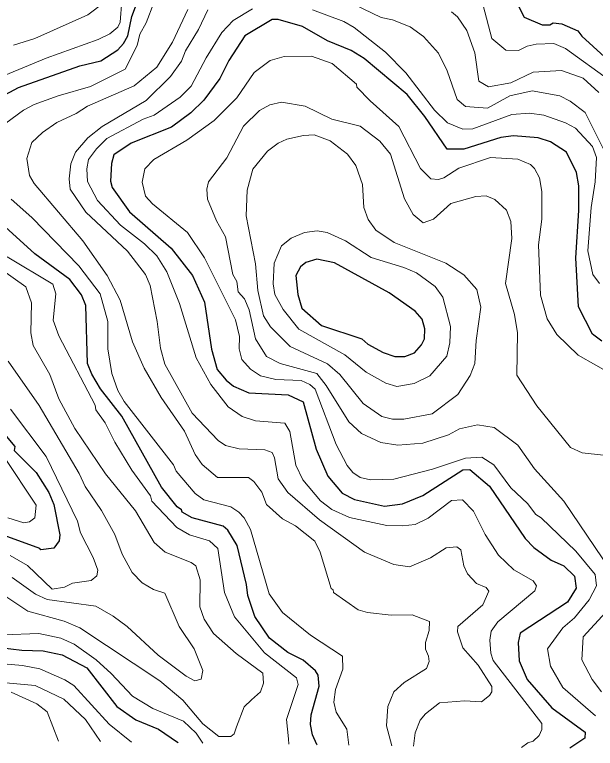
# Model space of a CAD drawing. Extents: x 673.3 to 698.5, y 6984.3 to 7012.3.
# Drawn here: x 676.491 to 677.359, y 6984.563 to 6985.66 of the extents above; entities that cross this region are included whole.
import ezdxf

# ---------------------------------------------------------------- set-up
doc = ezdxf.new("R2010")
doc.units = 0
doc.header["$LTSCALE"] = 0.032
doc.layers.add('1', color=7, linetype='Continuous', lineweight=25)
doc.layers.add('2', color=7, linetype='Continuous', lineweight=13)

msp = doc.modelspace()

# ---------------------------------------------------------------- linework, layer by layer
at = {"layer": '1'}
for points in [[(676.4487, 6985.5257), (676.4967, 6985.5511), (676.5882, 6985.5837), (676.6194, 6985.5912), (676.6447, 6985.6077), (676.6536, 6985.6172), (676.6597, 6985.6285), (676.6659, 6985.6575), (676.6941, 6985.7331)], [(677.2438, 6985.6728), (677.2522, 6985.6561), (677.2792, 6985.6451), (677.2907, 6985.6449), (677.2954, 6985.648), (677.3085, 6985.6466), (677.3325, 6985.6357), (677.3383, 6985.6277), (677.3722, 6985.597)], [(676.9937, 6985.6065), (676.9582, 6985.6211), (676.9208, 6985.6423), (676.8844, 6985.6526), (676.8756, 6985.6529), (676.8348, 6985.6283), (676.811, 6985.5914), (676.7972, 6985.5644), (676.7735, 6985.5322), (676.7541, 6985.5135), (676.7249, 6985.4919), (676.6647, 6985.4681), (676.639, 6985.4503), (676.6354, 6985.4377), (676.6338, 6985.4109), (676.6366, 6985.4015), (676.6626, 6985.3653), (676.7248, 6985.3111), (676.7566, 6985.2701), (676.7744, 6985.2303), (676.7848, 6985.1601), (676.7935, 6985.1294), (676.8067, 6985.1136), (676.8176, 6985.1048), (676.8408, 6985.0949), (676.8996, 6985.0918), (676.922, 6985.0811), (676.9412, 6985.0103), (676.9589, 6984.9703), (676.9802, 6984.9449), (676.9986, 6984.9353), (677.0434, 6984.925), (677.0704, 6984.9286), (677.1008, 6984.9411), (677.1603, 6984.9796), (677.1708, 6984.9801), (677.2002, 6984.9553), (677.2537, 6984.8767), (677.2668, 6984.8636), (677.2926, 6984.8443), (677.3114, 6984.8361), (677.3275, 6984.8206), (677.33, 6984.8028), (677.3171, 6984.7816), (677.2461, 6984.7356), (677.243, 6984.7216), (677.2446, 6984.6939), (677.2567, 6984.6662), (677.2937, 6984.6235), (677.3435, 6984.5876), (677.3427, 6984.5783), (677.3203, 6984.5632)], [(677.3685, 6985.1718), (677.3543, 6985.1826), (677.3333, 6985.2233), (677.3293, 6985.2963), (677.3341, 6985.3672), (677.3341, 6985.4041), (677.3306, 6985.4239), (677.3155, 6985.4547), (677.2918, 6985.4697), (677.2731, 6985.476), (677.2362, 6985.4787), (677.2172, 6985.4763), (677.1618, 6985.4592), (677.1373, 6985.4591), (677.1039, 6985.5078), (677.0774, 6985.5407), (677.0132, 6985.5944), (676.9937, 6985.6065)], [(676.9426, 6984.5686), (676.9425, 6984.5687), (676.9358, 6984.5834), (676.9327, 6984.5989), (676.9338, 6984.6134), (676.9457, 6984.6562), (676.9441, 6984.6724), (676.9405, 6984.679), (676.922, 6984.6952), (676.899, 6984.7063), (676.8717, 6984.728), (676.8498, 6984.7602), (676.839, 6984.7916), (676.8373, 6984.8083), (676.8235, 6984.8663), (676.8091, 6984.8892), (676.8023, 6984.8955), (676.7559, 6984.9079), (676.7413, 6984.9161), (676.7403, 6984.92), (676.7338, 6984.9243), (676.71, 6984.9535), (676.6511, 6985.0599), (676.6188, 6985.1009), (676.6059, 6985.1227), (676.5997, 6985.1385), (676.5971, 6985.2251), (676.5905, 6985.2412), (676.573, 6985.2643), (676.5208, 6985.3027), (676.4764, 6985.3428)], [(676.4732, 6985.036), (676.491, 6985.0146), (676.49, 6985.0085), (676.5227, 6984.9756), (676.5417, 6984.9455), (676.5494, 6984.9279), (676.5581, 6984.8823), (676.5572, 6984.8736), (676.5492, 6984.8625), (676.5299, 6984.8598), (676.5284, 6984.8622), (676.3514, 6984.926)], [(676.4515, 6984.7159), (676.5016, 6984.71), (676.5331, 6984.7091), (676.5615, 6984.7028), (676.5984, 6984.6833), (676.6433, 6984.6255), (676.6717, 6984.6058), (676.7055, 6984.5918), (676.734, 6984.5724), (676.7353, 6984.5715)]]:
    msp.add_lwpolyline(points, dxfattribs=at)
msp.add_lwpolyline([(677.0504, 6985.2443), (676.9685, 6985.2889), (676.9422, 6985.2945), (676.926, 6985.2895), (676.918, 6985.2831), (676.9108, 6985.2699), (676.9138, 6985.2416), (676.9197, 6985.2215), (676.9492, 6985.1951), (677.0094, 6985.1752), (677.0185, 6985.1675), (677.0414, 6985.1552), (677.0589, 6985.149), (677.0739, 6985.149), (677.0882, 6985.1546), (677.0989, 6985.1662), (677.1033, 6985.1755), (677.1037, 6985.1904), (677.0996, 6985.205), (677.0894, 6985.2168)], close=True, dxfattribs=at)
at = {"layer": '2'}
for points in [[(677.1672, 6985.7922), (677.1452, 6985.7963), (677.1227, 6985.7915), (677.1023, 6985.7939), (677.0827, 6985.8131), (677.0525, 6985.8694), (677.0212, 6985.8999), (677.01, 6985.907), (676.9622, 6985.9239), (676.8787, 6985.9614), (676.8335, 6985.9656), (676.7574, 6985.9591), (676.7354, 6985.9544), (676.7168, 6985.9461), (676.6927, 6985.9276), (676.6833, 6985.9174), (676.6753, 6985.9023), (676.6633, 6985.8609), (676.6548, 6985.7957), (676.6337, 6985.7214), (676.6246, 6985.6781), (676.5999, 6985.6596), (676.5208, 6985.6242), (676.4888, 6985.6146)], [(676.4617, 6985.5636), (676.5377, 6985.5951), (676.6157, 6985.6227), (676.6328, 6985.6316), (676.6451, 6985.6416), (676.6484, 6985.6487), (676.6534, 6985.7132)], [(676.7103, 6985.7083), (676.6874, 6985.6479), (676.678, 6985.6308), (676.6737, 6985.6139), (676.656, 6985.5784), (676.6043, 6985.5526), (676.5556, 6985.5389), (676.5198, 6985.5259), (676.5038, 6985.5171), (676.4675, 6985.4907)], [(677.3765, 6985.448), (677.3432, 6985.5136), (677.3211, 6985.5308), (677.3054, 6985.5387), (677.2644, 6985.5462), (677.231, 6985.5389), (677.1976, 6985.5204), (677.1647, 6985.5228), (677.1519, 6985.5332), (677.1371, 6985.5762), (677.124, 6985.6025), (677.1017, 6985.6274), (677.0819, 6985.6418), (677.0553, 6985.6522), (677.0385, 6985.6558), (676.9569, 6985.6958)], [(677.3801, 6985.5616), (677.3141, 6985.6093), (677.2967, 6985.6171), (677.27, 6985.6162), (677.2565, 6985.6131), (677.2437, 6985.6064), (677.2247, 6985.6069), (677.2039, 6985.6246), (677.1909, 6985.6738)], [(677.0544, 6984.567), (677.0465, 6984.5969), (677.0484, 6984.6255), (677.0576, 6984.6475), (677.073, 6984.6614), (677.1062, 6984.6827), (677.1101, 6984.6928), (677.1094, 6984.7012), (677.1046, 6984.7113), (677.1046, 6984.7212), (677.1102, 6984.7392), (677.1109, 6984.753), (677.0849, 6984.7628), (677.0534, 6984.7621), (677.018, 6984.7661), (677.004, 6984.7701), (676.9671, 6984.7962), (676.9666, 6984.8004), (676.9636, 6984.8022), (676.9474, 6984.8563), (676.9392, 6984.8727), (676.9105, 6984.8957), (676.8909, 6984.9063), (676.8673, 6984.9278), (676.8599, 6984.9464), (676.8484, 6984.9619), (676.8401, 6984.9682), (676.7937, 6984.9681), (676.771, 6984.9874), (676.7603, 6985.0026), (676.7445, 6985.0373), (676.7097, 6985.0879), (676.6842, 6985.1317), (676.667, 6985.1711), (676.6483, 6985.233), (676.6291, 6985.27), (676.5926, 6985.3221), (676.5199, 6985.4076), (676.5128, 6985.4194), (676.5087, 6985.4451), (676.5165, 6985.4689), (676.5323, 6985.4839), (676.5538, 6985.4989), (676.5828, 6985.5125), (676.5996, 6985.5234), (676.6694, 6985.5535), (676.7032, 6985.5816), (676.7268, 6985.619), (676.7495, 6985.6679)], [(676.7792, 6985.6671), (676.7656, 6985.6381), (676.7463, 6985.6059), (676.7401, 6985.5903), (676.7234, 6985.5675), (676.6875, 6985.5318), (676.6216, 6985.4927), (676.6002, 6985.476), (676.5818, 6985.4545), (676.5749, 6985.4371), (676.572, 6985.4145), (676.5735, 6985.3994), (676.5972, 6985.365), (676.6594, 6985.3065), (676.6861, 6985.2716), (676.6933, 6985.2552), (676.7039, 6985.2012), (676.7087, 6985.1614), (676.7152, 6985.1377), (676.7558, 6985.0644), (676.795, 6985.0233), (676.8059, 6985.0161), (676.8264, 6985.0108), (676.8648, 6985.0096), (676.8754, 6985.0055), (676.879, 6984.9976), (676.8846, 6984.9659), (676.8989, 6984.9457), (676.9463, 6984.9049), (677.0136, 6984.8567), (677.0576, 6984.8379), (677.0809, 6984.8346), (677.1121, 6984.848), (677.1356, 6984.863), (677.1514, 6984.8646), (677.1576, 6984.86), (677.1622, 6984.8359), (677.1676, 6984.8243), (677.1808, 6984.8097), (677.1953, 6984.8037), (677.1993, 6984.7982), (677.1902, 6984.7778), (677.1533, 6984.7454), (677.1526, 6984.7374), (677.1606, 6984.7135), (677.1837, 6984.6877), (677.2037, 6984.6555), (677.2037, 6984.6479), (677.2005, 6984.6422), (677.1884, 6984.6326), (677.1631, 6984.6341), (677.1259, 6984.6313), (677.1048, 6984.6149), (677.0969, 6984.6051), (677.0891, 6984.5864), (677.0868, 6984.5665)], [(677.2482, 6984.5642), (677.2578, 6984.5715), (677.2658, 6984.5741), (677.2745, 6984.5826), (677.2787, 6984.5911), (677.2787, 6984.6005), (677.206, 6984.6943), (677.2022, 6984.7053), (677.2007, 6984.7249), (677.2031, 6984.7383), (677.213, 6984.7524), (677.268, 6984.7985), (677.2704, 6984.806), (677.2655, 6984.8136), (677.2369, 6984.8301), (677.2138, 6984.8522), (677.1937, 6984.8831), (677.1767, 6984.9176), (677.16, 6984.9345), (677.1434, 6984.9337), (677.1089, 6984.9075), (677.0892, 6984.8979), (677.0706, 6984.8956), (677.0469, 6984.8965), (676.9911, 6984.9085), (676.965, 6984.9205), (676.9478, 6984.9334), (676.9214, 6984.9646), (676.9109, 6984.9863), (676.9018, 6985.0367), (676.8943, 6985.0493), (676.8508, 6985.0528), (676.8307, 6985.0594), (676.8096, 6985.0739), (676.7838, 6985.1071), (676.7622, 6985.147), (676.737, 6985.2284), (676.7183, 6985.2754), (676.7032, 6985.2993), (676.6849, 6985.3176), (676.6489, 6985.3455), (676.6147, 6985.3821), (676.5995, 6985.4106), (676.5987, 6985.4298), (676.6013, 6985.4435), (676.6128, 6985.4593), (676.6285, 6985.4749), (676.6827, 6985.5039), (676.6992, 6985.5098), (676.7382, 6985.5367), (676.7543, 6985.553), (676.7768, 6985.5954), (676.8006, 6985.6332), (676.8173, 6985.6515), (676.8464, 6985.6688)], [(676.9357, 6985.6675), (676.9826, 6985.6496), (676.9981, 6985.641), (677.0448, 6985.6042), (677.0754, 6985.5729), (677.118, 6985.5172), (677.1378, 6985.4982), (677.1603, 6985.4888), (677.1756, 6985.4896), (677.2339, 6985.511), (677.2602, 6985.5129), (677.2818, 6985.5097), (677.314, 6985.4984), (677.3289, 6985.4904), (677.3541, 6985.463), (677.3601, 6985.4467), (677.3585, 6985.4103), (677.3521, 6985.3718), (677.3473, 6985.307), (677.3547, 6985.2716), (677.365, 6985.2582)], [(677.1436, 6985.6643), (677.1524, 6985.657), (677.1665, 6985.6365), (677.1785, 6985.6031), (677.1844, 6985.5604), (677.1987, 6985.552), (677.2324, 6985.558), (677.2658, 6985.5739), (677.3082, 6985.5764), (677.3402, 6985.5653), (677.3636, 6985.5436)], [(677.3857, 6985.121), (677.3328, 6985.1512), (677.3009, 6985.182), (677.2868, 6985.2053), (677.2764, 6985.2407), (677.2738, 6985.3157), (677.2787, 6985.3543), (677.2787, 6985.3956), (677.2749, 6985.4163), (677.2678, 6985.4303), (677.2616, 6985.4363), (677.2429, 6985.4441), (677.202, 6985.4463), (677.1545, 6985.4304), (677.1322, 6985.416), (677.124, 6985.4136), (677.1125, 6985.4148), (677.0971, 6985.4302), (677.065, 6985.4929), (677.022, 6985.531), (677.0023, 6985.5517), (677.0016, 6985.5562), (676.9652, 6985.5869), (676.9345, 6985.5981), (676.8934, 6985.5976), (676.8724, 6985.5914), (676.8487, 6985.5737), (676.8226, 6985.5355), (676.7889, 6985.5018), (676.748, 6985.4723), (676.6989, 6985.4436), (676.6852, 6985.4295), (676.6811, 6985.4094), (676.6863, 6985.3887), (676.6965, 6985.377), (676.749, 6985.3342), (676.7745, 6985.2966)], [(677.3927, 6984.8125), (677.3115, 6984.9328), (677.2675, 6984.9811), (677.2425, 6985.0166), (677.2076, 6985.0429), (677.1827, 6985.047), (677.1556, 6985.0408), (677.1393, 6985.0318), (677.101, 6985.0193), (677.0632, 6985.0162), (677.0378, 6985.0206), (677.009, 6985.0337), (676.9902, 6985.0515), (676.9562, 6985.1057), (676.9423, 6985.1235), (676.8876, 6985.1386), (676.8673, 6985.1491), (676.8508, 6985.1752), (676.8412, 6985.2187), (676.8341, 6985.235), (676.8247, 6985.2455), (676.8227, 6985.2609), (676.8167, 6985.2716), (676.8056, 6985.3278), (676.7925, 6985.3519), (676.7791, 6985.3844), (676.7779, 6985.3994), (676.7803, 6985.4099), (676.808, 6985.4461), (676.8327, 6985.4935), (676.8567, 6985.5167), (676.8719, 6985.5252), (676.8896, 6985.5291), (676.9251, 6985.5235), (676.965, 6985.5037), (677.0071, 6985.4932), (677.0367, 6985.4707), (677.0524, 6985.4517), (677.0733, 6985.3848), (677.0862, 6985.3613), (677.1012, 6985.3486), (677.1169, 6985.3545), (677.1428, 6985.3775), (677.18, 6985.3883), (677.1955, 6985.3891), (677.2082, 6985.3836), (677.2258, 6985.3679), (677.2322, 6985.3506), (677.234, 6985.3256), (677.2243, 6985.2579), (677.238, 6985.2116), (677.2421, 6985.1842), (677.2412, 6985.1209), (677.2711, 6985.0752), (677.3213, 6985.0129), (677.3388, 6985.0052), (677.3706, 6985.0015)], [(676.4857, 6985.384), (676.5163, 6985.3567), (676.5867, 6985.2846), (676.6183, 6985.2425), (676.6298, 6985.2012), (676.6298, 6985.1605), (676.6362, 6985.1236), (676.6449, 6985.0981), (676.6546, 6985.0818), (676.7282, 6984.9868), (676.7322, 6984.9778), (676.7603, 6984.9441), (676.7733, 6984.9345), (676.8136, 6984.924), (676.8258, 6984.9161), (676.8335, 6984.9076), (676.8431, 6984.8904), (676.8709, 6984.7944), (676.8911, 6984.7663), (676.933, 6984.7325), (676.9807, 6984.7008), (676.9814, 6984.6817), (676.9701, 6984.6513), (676.9677, 6984.6324), (676.971, 6984.6171), (676.987, 6984.5916), (676.9901, 6984.5679)], [(676.9006, 6984.5692), (676.8998, 6984.5773), (676.8969, 6984.6063), (676.9146, 6984.6588), (676.9121, 6984.6685), (676.8642, 6984.7059), (676.8192, 6984.7599), (676.8041, 6984.796), (676.7946, 6984.8619), (676.7821, 6984.8734), (676.7522, 6984.8822), (676.733, 6984.8933), (676.6959, 6984.9328), (676.6938, 6984.9408), (676.666, 6984.9792), (676.6405, 6985.0208), (676.6262, 6985.0499), (676.6119, 6985.0694), (676.6109, 6985.0764), (676.5568, 6985.1799), (676.5483, 6985.2032), (676.5524, 6985.2428), (676.5476, 6985.2569), (676.4795, 6985.2978)], [(676.7745, 6985.2966), (676.8209, 6985.204), (676.8268, 6985.179), (676.8261, 6985.1607), (676.8302, 6985.1446), (676.8431, 6985.1302), (676.8581, 6985.1203), (676.8812, 6985.1147), (676.9188, 6985.113), (676.9319, 6985.1073), (676.9399, 6985.1), (676.9712, 6985.0172), (676.9877, 6984.9858), (676.9962, 6984.9754), (677.0071, 6984.968), (677.0223, 6984.9647), (677.0576, 6984.9657), (677.115, 6984.9808), (677.1643, 6984.9972), (677.189, 6984.9983), (677.2071, 6984.9868), (677.2323, 6984.9526), (677.2571, 6984.9294), (677.2695, 6984.913), (677.2777, 6984.908), (677.3292, 6984.8581), (677.3584, 6984.8233), (677.3601, 6984.8063), (677.3492, 6984.7853), (677.3273, 6984.7584), (677.3099, 6984.7434), (677.2872, 6984.7121), (677.2916, 6984.6861), (677.3099, 6984.6543), (677.3587, 6984.6119)], [(676.4658, 6985.2824), (676.5072, 6985.2531), (676.5157, 6985.2294), (676.5149, 6985.1845), (676.5186, 6985.1654), (676.5433, 6985.1222), (676.5567, 6985.0855), (676.5806, 6985.0413), (676.6266, 6984.9736), (676.6712, 6984.9184), (676.6991, 6984.8709), (676.7156, 6984.8563), (676.7544, 6984.8409), (676.7617, 6984.8359), (676.768, 6984.8151), (676.7675, 6984.7745), (676.774, 6984.7564), (676.7879, 6984.735), (676.8219, 6984.705), (676.8616, 6984.6758), (676.8624, 6984.6604), (676.8583, 6984.6479), (676.8447, 6984.6358), (676.8335, 6984.6254), (676.8224, 6984.5953), (676.8189, 6984.5847), (676.8139, 6984.5807), (676.796, 6984.5808), (676.7722, 6984.6), (676.7419, 6984.6352), (676.7077, 6984.6639), (676.588, 6984.7434), (676.5649, 6984.7535), (676.5106, 6984.7683), (676.4622, 6984.8002)], [(676.487, 6984.8184), (676.5221, 6984.7935), (676.5393, 6984.7857), (676.6118, 6984.7758), (676.6379, 6984.7609), (676.6588, 6984.7451), (676.7052, 6984.7027), (676.7468, 6984.671), (676.7598, 6984.664), (676.7697, 6984.6668), (676.7722, 6984.6794), (676.7591, 6984.7118), (676.7367, 6984.7452), (676.7151, 6984.7953), (676.6982, 6984.8007), (676.6815, 6984.8105), (676.6662, 6984.8263), (676.6516, 6984.8535), (676.6402, 6984.8828), (676.6206, 6984.9187), (676.596, 6984.9548), (676.5872, 6984.9741), (676.5275, 6985.0759), (676.4808, 6985.1419)], [(676.4847, 6985.0704), (676.5379, 6984.9993), (676.5847, 6984.9027), (676.5893, 6984.8853), (676.608, 6984.8485), (676.6149, 6984.8294), (676.6135, 6984.8209), (676.605, 6984.8142), (676.5774, 6984.8101), (676.565, 6984.804), (676.5469, 6984.8012), (676.5098, 6984.8363), (676.4842, 6984.8515)], [(676.4806, 6984.9076), (676.5043, 6984.9005), (676.5127, 6984.9017), (676.5209, 6984.9076), (676.5229, 6984.9266), (676.4744, 6984.9996)], [(677.3677, 6984.6478), (677.3537, 6984.6659), (677.3383, 6984.6953), (677.3406, 6984.7297), (677.3856, 6984.779)], [(676.4735, 6984.7327), (676.5269, 6984.7351), (676.5599, 6984.728), (676.5795, 6984.7191), (676.6124, 6984.6954), (676.6349, 6984.6753), (676.6667, 6984.6411), (676.6973, 6984.6228), (676.7429, 6984.604), (676.7618, 6984.5859), (676.7721, 6984.571)], [(676.6655, 6984.5725), (676.632, 6984.5993), (676.579, 6984.6572), (676.5657, 6984.6658), (676.5285, 6984.6821), (676.5025, 6984.6871), (676.4622, 6984.6904)], [(676.4774, 6984.6611), (676.5214, 6984.6569), (676.5644, 6984.6367), (676.5965, 6984.6062), (676.6189, 6984.5732)], [(676.5561, 6984.5741), (676.5394, 6984.6177), (676.5241, 6984.6295), (676.4854, 6984.6473)]]:
    msp.add_lwpolyline(points, dxfattribs=at)
for points in [[(677.0579, 6985.3196), (677.0306, 6985.3377), (677.0191, 6985.3539), (677.0128, 6985.3719), (677.0107, 6985.406), (677.0004, 6985.4345), (676.9884, 6985.4514), (676.9623, 6985.4716), (676.9384, 6985.4803), (676.9224, 6985.4795), (676.8976, 6985.474), (676.8847, 6985.468), (676.8688, 6985.4562), (676.8469, 6985.4293), (676.8383, 6985.3978), (676.8366, 6985.3592), (676.8505, 6985.2875), (676.8544, 6985.2477), (676.8628, 6985.2097), (676.8732, 6985.1935), (676.9026, 6985.1641), (676.9583, 6985.138), (676.9766, 6985.1219), (677.0117, 6985.0788), (677.0394, 6985.0593), (677.0554, 6985.0553), (677.0725, 6985.0553), (677.1146, 6985.0635), (677.153, 6985.0923), (677.1714, 6985.1206), (677.1786, 6985.1383), (677.1803, 6985.1731), (677.1875, 6985.2228), (677.1814, 6985.249), (677.1621, 6985.2712), (677.1352, 6985.2883)], [(676.9577, 6985.3346), (676.9428, 6985.337), (676.9238, 6985.3345), (676.9039, 6985.3261), (676.8893, 6985.3144), (676.8787, 6985.2887), (676.8772, 6985.2575), (676.8797, 6985.2419), (676.8919, 6985.2195), (676.9152, 6985.1901), (676.984, 6985.1513), (677.0163, 6985.1254), (677.0454, 6985.1092), (677.062, 6985.1041), (677.088, 6985.1086), (677.111, 6985.1201), (677.1368, 6985.1494), (677.1412, 6985.1695), (677.1419, 6985.1939), (677.1304, 6985.2379), (677.1193, 6985.2537), (677.0914, 6985.2742), (677.0725, 6985.2822), (677.0237, 6985.2968), (676.9854, 6985.3217)]]:
    msp.add_lwpolyline(points, close=True, dxfattribs=at)

doc.saveas('drawing.dxf')
